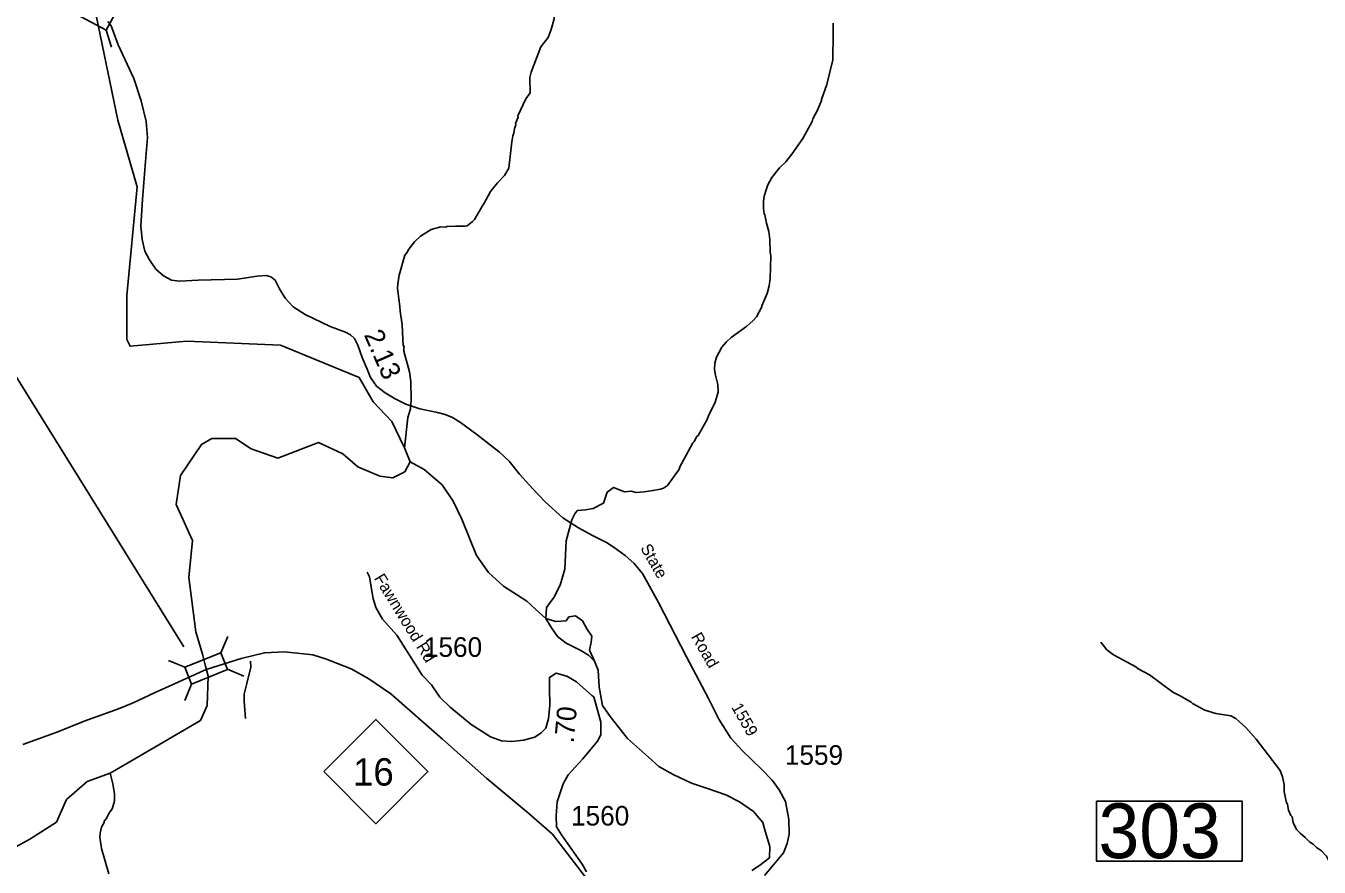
# Model space of a CAD drawing. Extents: x 1248224 to 1454986, y 825081 to 985870.
# Drawn here: x 1328430 to 1336688, y 912588 to 917958 of the extents above; entities that cross this region are included whole.
import ezdxf

# ---------------------------------------------------------------- set-up
doc = ezdxf.new("R2010")
doc.units = 0
for name, color, linetype in [('Exist Hydrographic Creek Single Shore', 7, 'Continuous'), ('Exist Hydrographic Misc Water Feature', 7, 'Continuous'), ('Exist Hydrographic River Shore', 7, 'Continuous'), ('Exist Road Non-System Type 51', 7, 'Continuous'), ('Exist Road Primary NC Attributed', 7, 'Continuous'), ('Exist Road Primary NC Shield CELL', 7, 'Continuous'), ('Exist Road Primary NC Shield Number Label', 7, 'Continuous'), ('Exist Road Primary NC Structure Standard Bridge CELL', 7, 'Continuous'), ('Exist Road Primary NC Structure Standard Bridge Number Label', 7, 'Continuous'), ('Exist Road Secondary Mileage Hundredths English Label', 7, 'Continuous'), ('Exist Road Secondary Structure Standard Bridge CELL', 7, 'Continuous'), ('Exist Road Secondary Structure Standard Bridge Number Label', 7, 'Continuous'), ('Exist Road Secondary Type 51 Attributed', 7, 'Continuous'), ('Exist Road Secondary Type 51 Label', 7, 'Continuous'), ('Exist Road Secondary Type 51 Number Label', 7, 'Continuous')]:
    doc.layers.add(name, color=color, linetype=linetype)

msp = doc.modelspace()

# ---------------------------------------------------------------- linework, layer by layer
at = {"layer": 'Exist Hydrographic Creek Single Shore'}
for points in [[(1330883.5, 915175), (1330848.2, 915265.4), (1330767.5, 915432.8), (1330648, 915558.3), (1330558.4, 915713.8), (1330056.5, 915920), (1329457.5, 915946.5), (1329096, 915913.1), (1329075.2, 915955.5), (1329075.2, 916018.3), (1329075.6, 916238), (1329141.3, 916931.6), (1329017.5, 917356.6), (1328879.3, 918024.1)], [(1329558.3, 913947.8), (1329516.4, 914089.5), (1329471.3, 914436.2), (1329495.2, 914672.4), (1329390.6, 914902.6), (1329417.3, 915089), (1329551.7, 915286.3), (1329617.4, 915325.1), (1329769.8, 915325.1), (1329868.4, 915259.4), (1330038.6, 915199.6), (1330298.5, 915298.2), (1330453.8, 915226.5), (1330549.4, 915142.8), (1330689.8, 915083), (1330773.5, 915074), (1330849.1, 915112.5), (1330883.5, 915175)], [(1331751.2, 914175.2), (1331813.9, 914157.2), (1331880, 914160.7), (1331897.3, 914185), (1331939, 914192), (1331984.2, 914160.7), (1332012, 914108.5), (1332043.2, 914063.4), (1332039.7, 914025.1), (1332029.3, 913973), (1332060.4, 913904)], [(1329578.2, 913871.9), (1329558.3, 913947.8)], [(1328366.7, 912717.3), (1328455, 912767.8), (1328626.6, 912875.7), (1328689.3, 913019.2), (1328822.1, 913134.7), (1328968.4, 913188.6), (1329075.3, 913250.6), (1329546.3, 913524.5), (1329588.9, 913620.6), (1329593.3, 913808.1), (1329578.2, 913871.9)]]:
    msp.add_lwpolyline(points, dxfattribs=at)
at = {"layer": 'Exist Hydrographic Misc Water Feature'}
for points in [[(1331954.5, 918575.4), (1331945.7, 918546.9), (1331894.2, 918480.6), (1331860, 918391), (1331837, 918255.2), (1331822, 918216.1), (1331803, 918003.9), (1331785.4, 917934.5), (1331766.2, 917883.2), (1331718.9, 917824.3)], [(1333585.6, 917976.3), (1333584.1, 917908.2)], [(1333584.1, 917908.2), (1333582.2, 917740.9), (1333544.5, 917583.2), (1333510.2, 917487.9)], [(1331718.9, 917824.3), (1331657, 917663), (1331648.2, 917627.8), (1331650, 917531.8)], [(1331650, 917531.8), (1331623.3, 917493.3), (1331572.2, 917383), (1331572.8, 917375), (1331557.4, 917335.6), (1331558.1, 917327.6), (1331549.4, 917304), (1331545.4, 917272.4), (1331539.9, 917256.6), (1331533.5, 917217.1), (1331513.3, 917050.3), (1331486.9, 917003.2), (1331441.1, 916956.7), (1331397.5, 916901.9), (1331355.3, 916823.2), (1331342.9, 916807.5), (1331340.6, 916799.6), (1331294.5, 916722.9), (1331280, 916707.3), (1331247.3, 916682.3), (1331231.2, 916678.7), (1331173.2, 916680.5), (1331119.1, 916678), (1331111, 916674.2), (1331079, 916675.1), (1331018.5, 916658.9), (1330951.2, 916614.9), (1330912.3, 916580), (1330875, 916533.1), (1330862.2, 916509.5), (1330849.8, 916493.9), (1330814.3, 916367), (1330804.6, 916311.2), (1330803.8, 916281.2), (1330818.6, 916166.8), (1330819.8, 916136.9), (1330833.3, 916050.5), (1330839.6, 915916.4), (1330845.5, 915914.2), (1330843.1, 915898.2), (1330844.6, 915882.2), (1330880.9, 915749.1), (1330889.2, 915689), (1330889.8, 915569), (1330886.2, 915513.1), (1330868.7, 915457.7), (1330848.2, 915265.4)], [(1333510.2, 917487.9), (1333510.1, 917482.5), (1333484.2, 917419.5), (1333454.9, 917364.6), (1333450.5, 917348.8), (1333391.8, 917239.7), (1333321, 917138.3), (1333283.7, 917091.3), (1333242.6, 917052.5), (1333192.9, 916990), (1333167.5, 916942.7), (1333158.8, 916919), (1333145.5, 916871.4), (1333140.6, 916839.5), (1333139.2, 916791.6), (1333144.3, 916757.5), (1333148.1, 916751.3), (1333158.6, 916699), (1333175.1, 916646.5), (1333181.7, 916594.5), (1333183.4, 916514.4), (1333186.8, 916490.3), (1333182.7, 916346.4), (1333177.4, 916298.6), (1333164.1, 916251), (1333129.8, 916172.1), (1333129.6, 916164.1), (1333095.8, 916101), (1333075.2, 916077.6), (1333034.1, 916040.8), (1332934, 915969.8), (1332901.2, 915938.7), (1332874.2, 915907.5), (1332840.5, 915844.5), (1332829.3, 915804.8), (1332828.2, 915764.8), (1332833.2, 915728.7), (1332847.6, 915668.3), (1332850.1, 915620.3), (1332832.4, 915556.8), (1332789.9, 915470.1), (1332781.2, 915446.3), (1332722.4, 915344.1), (1332714.1, 915336.3), (1332697.3, 915304.8), (1332689, 915297), (1332604.6, 915139.5), (1332604.3, 915131.5), (1332528.1, 915025), (1332501.6, 915007.8), (1332483, 915000.6), (1332434.3, 914991.4), (1332378.8, 914984.4), (1332328, 914978.8), (1332296.2, 914987.7), (1332253.7, 914984.4), (1332182.6, 915011), (1332157.1, 914992.9), (1332142.8, 914981.3), (1332119.4, 914912.6), (1332052.2, 914877.8), (1332003.6, 914868.5), (1331952.5, 914864.4), (1331938, 914848.8), (1331915.6, 914806), (1331881.1, 914670.5), (1331871.8, 914489.8), (1331841.7, 914387.8), (1331802.4, 914309), (1331753.7, 914246.4), (1331751.2, 914175.2)], [(1335293.4, 914023.6), (1335332.6, 913976.3), (1335375.7, 913943.1), (1335517.6, 913867), (1335533.2, 913854.5), (1335604.3, 913816.5), (1335753.2, 913704.2), (1335800.5, 913680.8), (1335871.5, 913640.8), (1335879.2, 913632.6), (1335958, 913590.3), (1336029.5, 913568.2), (1336125.1, 913553.5), (1336156.6, 913536.6), (1336180.1, 913516), (1336219, 913478.8), (1336287, 913404.8), (1336439.4, 913204.5), (1336454.2, 913164.1), (1336464.9, 913115.4), (1336465.7, 913071.1), (1336477.9, 913006.7), (1336485.5, 912988.2), (1336492.5, 912952.1), (1336507.4, 912917.1), (1336515.2, 912908.4), (1336522.7, 912873.9)], [(1328961, 912545), (1328913.5, 912706.4), (1328903.6, 912778.6), (1328904.3, 912804.6), (1328913.3, 912842.4), (1328930.2, 912873.8), (1328930.5, 912881.8), (1328943, 912897.4), (1328964.1, 912936.9), (1328980.7, 912960.4), (1328993.8, 912999.9), (1328996.3, 913015.9), (1328995.5, 913055.9), (1328985.2, 913120.2), (1328968.4, 913188.6)], [(1336522.7, 912873.9), (1336542.5, 912828.9), (1336566, 912804.4), (1336599.4, 912777.7), (1336628.7, 912747), (1336650.5, 912734.5), (1336672, 912714), (1336703.6, 912693.3), (1336734.7, 912658.5), (1336750.1, 912628.2), (1336761.3, 912593.9), (1336790.6, 912469.3), (1336798.2, 912453.1), (1336798, 912445.1), (1336830.6, 912367.3)]]:
    msp.add_lwpolyline(points, dxfattribs=at)
at = {"layer": 'Exist Hydrographic River Shore'}
msp.add_lwpolyline([(1330883.5, 915175), (1330973.8, 915126.3), (1331088.4, 915028.9), (1331157.9, 914924.7), (1331213.5, 914809.9), (1331262.1, 914688.3), (1331307.3, 914577), (1331383.7, 914469.3), (1331481, 914382.3), (1331629.6, 914286.4), (1331685.2, 914234.3), (1331751.2, 914175.2), (1331786, 914116.1), (1331824.2, 914060.5), (1331879.8, 914018.8), (1331973.5, 913970.1), (1332022.2, 913942.3), (1332060.4, 913904), (1332084.7, 913844.9), (1332091.7, 913737.2), (1332112.5, 913619), (1332161.1, 913549.5), (1332272.3, 913410.4), (1332406.8, 913290.7), (1332472.8, 913231.6), (1332563.1, 913179.4), (1332681.3, 913123.8), (1332788.9, 913089.1), (1332900.1, 913050.8), (1332986.9, 913005.6), (1333077.3, 912943.1), (1333136.3, 912873.5), (1333150.2, 912817.9), (1333181.5, 912720.6), (1333178, 912647.6), (1333115.5, 912598.9), (1333066.8, 912567.6)], dxfattribs=at)
at = {"layer": 'Exist Road Non-System Type 51'}
msp.add_lwpolyline([(1329865.2, 913902.4), (1329867.2, 913865.3), (1329841.8, 913759.9), (1329824.2, 913693.4), (1329824.2, 913648.5), (1329832, 913537.2)], dxfattribs=at)
at = {"layer": 'Exist Road Primary NC Attributed'}
for points in [[(1332004.4, 912523.4), (1331792.4, 912798.5), (1331642.7, 912931.3), (1331374.7, 913154.3), (1331089.9, 913405.4), (1330760.3, 913694.2), (1330619.6, 913790), (1330506.9, 913853.9), (1330372.2, 913906.8), (1330349.7, 913915), (1330263.6, 913944.4), (1330081.4, 913963.3), (1329953.8, 913956.4), (1329804.5, 913920.6), (1329582.3, 913849.2)], [(1329582.3, 913849.2), (1329255.6, 913703), (1329116.4, 913637.4), (1329021.9, 913598.2), (1328803.4, 913520.8), (1328633.8, 913452.9), (1328410.3, 913371.1)]]:
    msp.add_lwpolyline(points, dxfattribs=at)
at = {"layer": 'Exist Road Primary NC Shield CELL'}
msp.add_lwpolyline([(1330332, 913198.4), (1330665, 913531.4), (1330998, 913198.4), (1330665, 912865.5)], close=True, dxfattribs=at)
at = {"layer": 'Exist Road Primary NC Structure Standard Bridge CELL'}
for p, q in [((1329675.4, 913956.3), (1329719.5, 914060.6)), ((1329341.2, 913908), (1329445.4, 913863.8)), ((1329717.9, 913851.4), (1329822.1, 913807.3)), ((1329444.8, 913652.3), (1329488.9, 913756.5))]:
    msp.add_line(p, q, dxfattribs=at)
msp.add_lwpolyline([(1329445.4, 913863.8), (1329675.2, 913956.8), (1329718.7, 913849.5), (1329488.9, 913756.5)], close=True, dxfattribs=at)
at = {"layer": 'Exist Road Primary NC Structure Standard Bridge Number Label'}
msp.add_line((1329438.7, 913994.3), (1327957.3, 916378.9), dxfattribs=at)
at = {"layer": 'Exist Road Secondary Structure Standard Bridge CELL'}
msp.add_line((1328976.4, 917822.9), (1328943.5, 917931.2), dxfattribs=at)
msp.add_lwpolyline([(1328943.5, 917931.2), (1328724.8, 918047.9), (1328779.3, 918150), (1328998, 918033.3)], close=True, dxfattribs=at)
at = {"layer": 'Exist Road Secondary Structure Standard Bridge Number Label'}
msp.add_lwpolyline([(1335266.9, 913009.7), (1336195.9, 913009.7), (1336195.9, 912625.5), (1335266.9, 912625.5)], close=True, dxfattribs=at)
at = {"layer": 'Exist Road Secondary Type 51 Attributed'}
for points in [[(1333147.2, 912534.8), (1333203.1, 912603.9), (1333267.2, 912679.5), (1333291.9, 912738.7), (1333303.4, 912799.6), (1333301.7, 912891.7), (1333280.4, 913007.7), (1333240.9, 913081.7), (1333196.6, 913144.2), (1333129.2, 913211.7), (1333005.9, 913331.7), (1332930.7, 913411.1), (1332855.1, 913532.8), (1332789.3, 913664.4), (1332649.6, 913930.9), (1332469.1, 914276.8), (1332367.2, 914462.7), (1332311.4, 914528.5), (1332257.6, 914577), (1332186.9, 914628), (1332137.6, 914660.9), (1332048.9, 914705.3), (1331958.5, 914754.6), (1331859.9, 914818.8), (1331746.5, 914920.8), (1331666.6, 915002.3), (1331582.8, 915097.7), (1331517.1, 915179.9), (1331454.6, 915237.5), (1331310, 915349.3), (1331205.2, 915425.9), (1331154.2, 915458.8), (1331108.2, 915478.5), (1331058.9, 915490), (1330945.5, 915514.7), (1330856.7, 915544.3), (1330789.3, 915577.2), (1330725.3, 915615), (1330669.4, 915657.8), (1330631.6, 915713.7), (1330608.6, 915766.4), (1330578.2, 915841.1), (1330550.3, 915920), (1330528.9, 915962.8), (1330502.6, 915985.8), (1330471.4, 916003.9), (1330374.4, 916040.1), (1330213.3, 916115.8), (1330137.7, 916165.1), (1330086.8, 916221), (1330050.6, 916280.2), (1330021.4, 916335.6), (1329993.5, 916355.3), (1329965.5, 916365.2), (1329906.4, 916360.3), (1329781.5, 916340.5), (1329530, 916335.6), (1329410.6, 916329), (1329361.3, 916335.6), (1329308.7, 916361.9), (1329261.1, 916406.3), (1329220, 916465.5), (1329190.4, 916519.8), (1329174, 916593.8), (1329164.5, 916681.7), (1329174.3, 916849.5), (1329194, 917092.9), (1329207, 917244.9), (1329198.8, 917348.5), (1329167.5, 917480.1), (1329119.9, 917623.2), (1329019.8, 917836.3), (1328975.7, 917957.5), (1328954.3, 917985.4)], [(1332009.4, 912558.6), (1331981.7, 912606.4), (1331851.1, 912794.9), (1331818.4, 912845.2), (1331815.9, 912915.6), (1331823.5, 913006.1), (1331861.2, 913119.3), (1331893.8, 913177.1), (1331986.8, 913280.2), (1332079.7, 913393.3), (1332102.3, 913433.6), (1332102.3, 913514), (1332057.1, 913674.9), (1332044.5, 913683.2), (1331946.5, 913771.2), (1331883.7, 913806.4), (1331815.9, 913826.5), (1331773.2, 913798.8), (1331773.2, 913733.5), (1331775.7, 913620.3), (1331768.2, 913537.3), (1331750.6, 913474.5), (1331721, 913445), (1331680.8, 913417.4), (1331607.9, 913399.8), (1331532.5, 913389.7), (1331467.2, 913394.7), (1331396.9, 913419.9), (1331273.8, 913497.8), (1331140.6, 913608.4), (1331072.8, 913673.8), (1331020, 913751.8), (1330961.2, 913812.9), (1330799.2, 914068.1), (1330707.7, 914170.6), (1330665, 914244.8), (1330647.4, 914302.2), (1330636.1, 914375.1), (1330623.5, 914440.5), (1330610.5, 914470.2)]]:
    msp.add_lwpolyline(points, dxfattribs=at)

# ---------------------------------------------------------------- texts
at = {"layer": 'Exist Road Primary NC Shield Number Label'}
msp.add_text('16', height=175, dxfattribs=at).set_placement((1330519.1, 913108.7))
at = {"layer": 'Exist Road Secondary Mileage Hundredths English Label'}
for s, rotation, p in [('2.13', 293.61261, (1330587, 915987)), ('.70', 84.80961, (1331928, 913376.8))]:
    msp.add_text(s, height=125, rotation=rotation, dxfattribs=at).set_placement(p)
at = {"layer": 'Exist Road Secondary Structure Standard Bridge Number Label'}
msp.add_text('303', height=350, dxfattribs=at).set_placement((1335279.4, 912645.3))
at = {"layer": 'Exist Road Secondary Type 51 Label'}
for s, rotation, p in [('State               Road          1559', 299.76482, (1332351.7, 914625.6)), ('Fawnwood Rd', 301.58523, (1330651.2, 914432.5))]:
    msp.add_text(s, height=75, rotation=rotation, dxfattribs=at).set_placement(p)
at = {"layer": 'Exist Road Secondary Type 51 Number Label'}
for s, p in [('1560', (1330971.9, 913930.6)), ('1559', (1333276.7, 913241.6)), ('1560', (1331911.3, 912853.7))]:
    msp.add_text(s, height=125, dxfattribs=at).set_placement(p)

doc.saveas('drawing.dxf')
